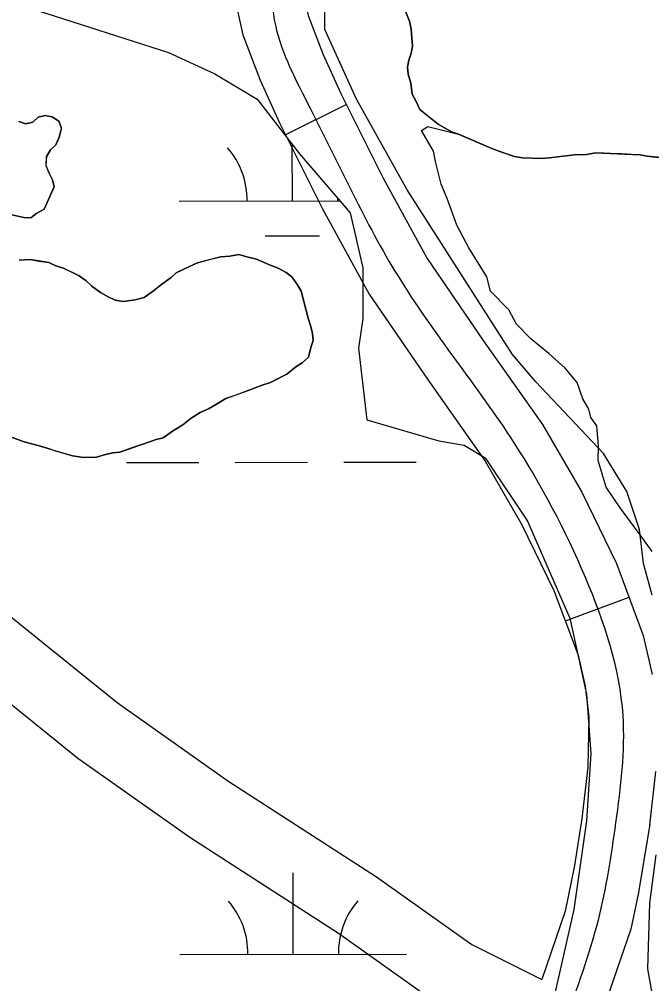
# Model space of a CAD drawing. Extents: x 3297753 to 3335611, y 652252 to 677623.
# Drawn here: x 3314129.5 to 3314408.7, y 671149.1 to 671575 of the extents above; entities that cross this region are included whole.
import ezdxf

# ---------------------------------------------------------------- set-up
doc = ezdxf.new("R2010")
doc.units = 0
for name, color, linetype in [('V-RIVR-EDGE', 7, 'Continuous'), ('V-ROAD-CNTR', 7, 'Continuous'), ('V-SITE-VEGE', 7, 'Continuous'), ('V-TOPO-SHOR', 7, 'Continuous'), ('V-WETL-SWMP', 7, 'Continuous')]:
    doc.layers.add(name, color=color, linetype=linetype)

msp = doc.modelspace()

# ---------------------------------------------------------------- linework, layer by layer
at = {"layer": 'V-RIVR-EDGE'}
msp.add_spline([(3319128.45, 669896.06), (3319102.43, 669879.07), (3319066.7, 669858.6), (3318998.74, 669821.54), (3318951.36, 669795.67), (3318909.43, 669773.67), (3318888.84, 669759.37), (3318855.44, 669738.9), (3318784.76, 669700.69), (3318721.46, 669664.78), (3318663.98, 669631.57), (3318611.56, 669602.22), (3318546.3, 669558.18), (3318510.56, 669535.77), (3318467.46, 669512.61), (3318428.61, 669485.17), (3318397.15, 669465.86), (3318376.19, 669455.05), (3318341.63, 669437.3), (3318289.99, 669414.16), (3318221.27, 669382.92), (3318160.71, 669354.37), (3318105.57, 669327.36), (3318072.18, 669313.09), (3318054.32, 669302.28), (3318037.62, 669291.07), (3318008.5, 669278.35), (3317934.74, 669245.57), (3317848.15, 669204.67), (3317778.28, 669175.76), (3317690.15, 669136.42), (3317626.88, 669112.54), (3317574.87, 669094.44), (3317522.09, 669077.89), (3317438.26, 669052.51), (3317361.81, 669030.2), (3317325.33, 669020.99), (3317282.65, 669010.62), (3317240.35, 669001.03), (3317194.96, 668994.94), (3317157.73, 668992.7), (3317125.14, 668988.91), (3317099.93, 668988.19), (3317080.17, 668991.73), (3317051.86, 668995.29), (3317007.27, 668998.12), (3316976.25, 668998.19), (3316933.98, 668997.13), (3316897.13, 668994.12), (3316852.89, 668984.15), (3316825.35, 668979.18), (3316789.64, 668968.41), (3316757.83, 668964.61), (3316689.18, 668960.9), (3316637.21, 668958.7), (3316609.3, 668962.26), (3316564.32, 668966.25), (3316521.67, 668969.46), (3316453.44, 668978.16), (3316408.47, 668983.7), (3316370.87, 668990.77), (3316339.49, 669003.65), (3316308.11, 669017.68), (3316175.59, 669059.12), (3316062.44, 669095.85), (3316008.96, 669111.11), (3315957.45, 669138.77), (3315917.58, 669168.73), (3315889.7, 669185.47), (3315866.09, 669203.76), (3315831.26, 669231.38), (3315800.66, 669249.29), (3315742.55, 669272.71), (3315665.47, 669308.96), (3315570.21, 669365.04), (3315493.16, 669416.03), (3315408.38, 669475.19), (3315304.61, 669540.98), (3315222.53, 669595.48), (3315155.14, 669631.71), (3315081.54, 669664.47), (3315028.85, 669686.32), (3315002.89, 669692.59), (3314990.87, 669694.17), (3314966.07, 669703.92), (3314940.51, 669718.34), (3314918.45, 669734.68), (3314896.78, 669755.67), (3314868.14, 669779.01), (3314813.17, 669818.32), (3314771.76, 669851.38), (3314741.97, 669877.83), (3314699.03, 669923.3), (3314661.54, 669973.42), (3314624.43, 670022.77), (3314598.52, 670050.36), (3314575.3, 670069.81), (3314546.64, 670087.72), (3314523.39, 670093.98), (3314495.48, 670098.32), (3314476.1, 670103.8), (3314467.97, 670107.69), (3314463.32, 670108.87), (3314460.6, 670106.16), (3314446.25, 670107.75), (3314437.35, 670115.53), (3314433.12, 670128.33), (3314431.99, 670143.07), (3314432.42, 670158.97), (3314428.94, 670163.63), (3314421.21, 670172.57), (3314382.1, 670199.43), (3314356.16, 670215), (3314336.41, 670225.14), (3314320.51, 670227.5), (3314307.71, 670227.15), (3314297.63, 670226.01), (3314289.49, 670228.74), (3314284.07, 670233.41), (3314263.58, 670256.34), (3314234.21, 670300.24), (3314210.27, 670339.85), (3314183.99, 670376.37), (3314159.64, 670409.39), (3314121.77, 670464.55), (3314083.9, 670521.65), (3314058.41, 670561.27), (3314047.57, 670571.38), (3314026.29, 670588.89), (3314010.8, 670599.78), (3314004.22, 670603.29), (3313993.75, 670604.48), (3313981.34, 670603.73), (3313978.63, 670604.9), (3313958.88, 670618.91), (3313934.12, 670640.69), (3313892.34, 670683.45), (3313876.5, 670708.7), (3313854.08, 670736.29), (3313826.22, 670759.24), (3313808.02, 670773.25), (3313806.48, 670777.9), (3313803.44, 670800.79), (3313791.12, 670838.05), (3313772.59, 670874.16), (3313744.75, 670904.87), (3313727.33, 670918.48), (3313708.73, 670925.12), (3313696.34, 670933.3), (3313689.78, 670944.95), (3313684.39, 670960.08), (3313677.07, 670978.72), (3313670.11, 670989.59), (3313656.96, 671002.42), (3313636.06, 671018.37), (3313615.56, 671042.86), (3313603.21, 671064.6), (3313592, 671080.53), (3313565.34, 671118.21), (3313548.73, 671146.95), (3313542.16, 671155.89), (3313529.39, 671167.94), (3313523.99, 671178.43), (3313524.03, 671193.94), (3313519.42, 671213.73), (3313509.42, 671244.78), (3313493.98, 671276.23), (3313469.64, 671310.8), (3313446.46, 671348.09), (3313425.21, 671380.72), (3313399.72, 671423.82), (3313367.28, 671477.81), (3313340.62, 671517.82), (3313310.86, 671556.67), (3313282.64, 671593.97), (3313261.37, 671615.74), (3313235.84, 671644.11), (3313221.55, 671667.81), (3313207.66, 671695.76), (3313192.19, 671714.41), (3313177.9, 671738.49), (3313162.86, 671770.72), (3313133.13, 671822.76), (3313095.7, 671899.25), (3313081.44, 671936.12), (3313064.47, 671974.56), (3313049.43, 672009.11), (3313032.42, 672030.87), (3313011.53, 672048.37), (3313009.99, 672053.42), (3313008.06, 672060.01), (3313006.13, 672063.51), (3312992.2, 672075.57), (3312979.83, 672090.33), (3312969.4, 672106.65), (3312960.16, 672133.82), (3312954.78, 672153.61), (3312938.56, 672181.96), (3312919.25, 672214.19), (3312906.53, 672244.47), (3312890.32, 672278.25), (3312865.61, 672319.03), (3312852.49, 672347.37), (3312845.16, 672364.45), (3312835.9, 672379.6), (3312824.29, 672390.49), (3312817.34, 672405.24), (3312803.06, 672430.1), (3312791.09, 672451.46), (3312777.55, 672467.39), (3312769.05, 672479.04), (3312760.17, 672496.52), (3312756.37, 672525.22), (3312752.93, 672545.01), (3312743.29, 672569.47), (3312730.94, 672593.93), (3312715.09, 672611.42), (3312711.23, 672618.41), (3312711.24, 672622.67), (3312712.03, 672630.04), (3312706.63, 672640.14), (3312695.41, 672653.74), (3312691.54, 672656.07), (3312691.14, 672649.87), (3312671.75, 672650.31), (3312659.34, 672651.5), (3312656.63, 672653.45), (3312655.86, 672655.78), (3312655.87, 672660.43), (3312657.43, 672663.92), (3312662.48, 672667.39), (3312665.97, 672667.77), (3312673.34, 672666.2), (3312685.35, 672662.68), (3312689.62, 672663.45), (3312690.79, 672666.55), (3312680.75, 672685.19), (3312674.19, 672698.39), (3312664.92, 672710.43), (3312661.46, 672722.85), (3312652.59, 672744.59), (3312642.56, 672764.78), (3312630.57, 672779.93), (3312620.16, 672802.45), (3312606.63, 672821.49), (3312599.68, 672834.69), (3312586.93, 672851.79), (3312575.75, 672877.02), (3312565.35, 672908.07), (3312555.31, 672925.55), (3312544.5, 672942.64), (3312535.26, 672972.13), (3312524.49, 673007.45), (3312515.25, 673033.46), (3312497.53, 673081.2), (3312492.13, 673094.79), (3312486.34, 673107.21), (3312471.64, 673121.21), (3312462.35, 673128.6), (3312455.8, 673144.9), (3312445.42, 673179.05), (3312425.74, 673220.21), (3312421.51, 673234.18), (3312420.76, 673246.2), (3312418.07, 673255.52), (3312403.05, 673297.05), (3312376.45, 673363.04), (3312353.73, 673425.15), (3312312.85, 673516.77), (3312308.21, 673522.99), (3312298.14, 673529.99), (3312295.83, 673533.88), (3312295.85, 673544.73), (3312295.12, 673561.41), (3312291.28, 673578.1), (3312279.73, 673610.7), (3312265.87, 673650.68), (3312259.71, 673670.47), (3312252.8, 673700.35), (3312246.26, 673718.98), (3312244.32, 673722.09), (3312239.68, 673724.43), (3312231.16, 673731.43), (3312227.69, 673739.58), (3312227.32, 673747.72), (3312225.82, 673765.18), (3312221.6, 673783.8), (3312215.06, 673806.7), (3312206.57, 673824.56), (3312195.79, 673854.84), (3312188.51, 673891.7), (3312185.84, 673909.15), (3312175.82, 673935.94), (3312163.09, 673960.4), (3312160, 673967.78), (3312160.04, 673981.35), (3312156.21, 674003.85), (3312152.77, 674023.64), (3312140.46, 674063.61), (3312122.78, 674126.09), (3312116.65, 674157.13), (3312105.91, 674205.24), (3312092.04, 674242.9), (3312078.92, 674267.36), (3312075.46, 674280.55), (3312073.94, 674291.42), (3312066.22, 674307.33), (3312063.91, 674314.71), (3312064.71, 674322.46), (3312065.11, 674329.05), (3312058.54, 674339.54), (3312053.53, 674350.02), (3312051.61, 674359.72), (3312049.32, 674374.47), (3312044.35, 674402.79), (3312044.36, 674407.44), (3312047.87, 674412.86), (3312049.43, 674416.35), (3312048.66, 674421.39), (3312045.18, 674426.44), (3312039.37, 674428.4), (3312032.48, 674462.93), (3312024.43, 674503.67), (3312017.91, 674530.05), (3312012.49, 674533.56), (3312009.01, 674538.61), (3312009.02, 674542.1), (3312012.13, 674544.42), (3312016.39, 674545.18), (3312017.96, 674549.83), (3312015.68, 674570.39), (3312009.91, 674590.18), (3312007.59, 674592.9), (3312003.33, 674595.24), (3311998.68, 674597.58), (3311999.85, 674600.68), (3312002.58, 674604.55), (3312002.98, 674610.75), (3311997.59, 674625.12), (3311996.83, 674634.04), (3311998.04, 674649.93), (3311996.9, 674660.41), (3311993.04, 674667.4), (3311982.99, 674679.44), (3311982.63, 674692.63), (3311982.3, 674714.74), (3311983.86, 674718.22), (3311981.19, 674735.29), (3311978.87, 674739.95), (3311972.69, 674751.6), (3311964.98, 674768.3), (3311960.36, 674783.43), (3311953.45, 674811.76), (3311951.57, 674835.81), (3311949.71, 674865.28), (3311946.65, 674884.29), (3311939.31, 674896.33), (3311937.78, 674903.71), (3311938.58, 674914.17), (3311938.22, 674925.42), (3311931.71, 674958.01), (3311920.93, 674990.23), (3311909.78, 675028.65), (3311896.69, 675065.91), (3311889.78, 675096.56), (3311885.56, 675114.41), (3311882.47, 675119.07), (3311872.01, 675124.14), (3311865.03, 675124.16), (3311859.2, 675119.13), (3311856.86, 675114.48), (3311856.85, 675109.44), (3311858.39, 675104.78), (3311869.62, 675098.94), (3311876.19, 675089.62), (3311876.19, 675087.68), (3311871.92, 675086.91), (3311863, 675086.93), (3311853.69, 675086.18), (3311849.41, 675081.54), (3311847.07, 675075.73), (3311847.06, 675072.24), (3311847.05, 675067.2), (3311849.75, 675059.43), (3311848.96, 675056.33), (3311844.3, 675053.63), (3311838.87, 675052.09), (3311833.83, 675052.1), (3311831.13, 675057.93), (3311827.66, 675068.79), (3311827.68, 675074.22), (3311826.91, 675076.16), (3311824.58, 675077.72), (3311819.54, 675077.73), (3311814.88, 675073.87), (3311809.84, 675072.72), (3311793.15, 675068.1), (3311785, 675068.12), (3311778.04, 675073.57), (3311775.72, 675079.39), (3311778.47, 675091.41), (3311781.6, 675104.2), (3311784.33, 675108.46), (3311789.38, 675112.32), (3311788.61, 675115.04), (3311783.57, 675116.99), (3311782.42, 675122.04), (3311782.43, 675125.91), (3311787.88, 675135.21), (3311787.51, 675139.09), (3311785.18, 675141.03), (3311771.6, 675136.41), (3311760.74, 675134.89), (3311735.92, 675134.17), (3311725.83, 675133.81), (3311723.51, 675134.59), (3311722.36, 675138.86), (3311722.39, 675153.6), (3311723.2, 675168.72), (3311725.94, 675175.69), (3311733.33, 675184.2), (3311735.67, 675190.79), (3311740.38, 675212.11)], degree=3, dxfattribs=at)
at = {"layer": 'V-ROAD-CNTR'}
for p, q in [((3314273.92, 671537.31), (3314247.08, 671523.91)), ((3314398.69, 671319.66), (3314370.59, 671309.17))]:
    msp.add_line(p, q, dxfattribs=at)
for points in [[(3314375.7, 671768.2), (3314368.94, 671762.17), (3314344.79, 671733.57), (3314321.78, 671702.48), (3314298.5, 671672.15), (3314275.85, 671641.98), (3314270.41, 671633.72), (3314263.6, 671620.12), (3314258.11, 671605.69), (3314256.04, 671597.97), (3314255.3, 671592.71), (3314255.34, 671584.47), (3314257.01, 671576.67), (3314263.48, 671559.64), (3314271.5, 671542.15), (3314290, 671505.1), (3314309.55, 671469.34), (3314334.33, 671433.14), (3314360.52, 671396.06), (3314377.83, 671366.09), (3314393.12, 671334.57), (3314404.97, 671302.83), (3314408.98, 671285.62)], [(3314224.29, 671586.23), (3314228.15, 671568.15), (3314235.8, 671548.05), (3314244.44, 671529.2), (3314263.41, 671491.21), (3314283.94, 671453.63), (3314309.7, 671416.01), (3314335.23, 671379.87), (3314351.31, 671352.02), (3314365.51, 671322.75), (3314376.19, 671294.15), (3314379.36, 671280.52), (3314380.93, 671266.72), (3314380.51, 671244.74), (3314377.9, 671222.09), (3314374.63, 671201.19), (3314370.55, 671181.12), (3314360.15, 671150.95)], [(3313783.92, 671568.35), (3313833.7, 671531.33), (3313922.87, 671476.87), (3313997.34, 671419.77), (3314046.93, 671374.71), (3314172.74, 671273.22)], [(3313763.9, 671545.85), (3313816.89, 671506.44), (3313905.87, 671452.1), (3313978.1, 671396.73), (3314025.53, 671353.62), (3314155.41, 671248.73)], [(3314172.74, 671273.22), (3314221.58, 671238.66), (3314287.29, 671196.28), (3314329.27, 671166.34), (3314360.15, 671150.95)], [(3314155.41, 671248.73), (3314204.77, 671213.8), (3314270.44, 671171.45), (3314313.77, 671140.55), (3314342.6, 671126.17), (3314348.93, 671121.71)], [(3314410.47, 671242.74), (3314407.74, 671219.01)], [(3314407.97, 671219.4), (3314402.68, 671188.6), (3314399.56, 671173.21), (3314387.32, 671137.72), (3314387.18, 671135.02)]]:
    msp.add_lwpolyline(points, dxfattribs=at)
msp.add_spline([(3314774.76, 673049.23), (3314783.1, 672998.02), (3314812.94, 672967.25), (3314854.09, 672941.43), (3314883.14, 672924.37), (3314937.38, 672893.38), (3315005.05, 672868.69), (3315061.75, 672838.39), (3315080.35, 672820.79), (3315110.5, 672767.32), (3315114.33, 672716.2), (3315104.53, 672693.97), (3315078.25, 672665.29), (3315053.41, 672651.47), (3315002.67, 672631.45), (3314963.56, 672617.39), (3314930.22, 672599.22), (3314905.12, 672552.23), (3314855.69, 672446.78), (3314832.4, 672398.46), (3314776.87, 672296.67), (3314733.79, 672223.55), (3314708.38, 672173.86), (3314684.26, 672117.21), (3314659.2, 672065.72), (3314623.78, 672003.01), (3314576.02, 671951.21), (3314504.63, 671900.88), (3314426.88, 671832.06), (3314358.16, 671772.65), (3314309.8, 671711.51), (3314263.58, 671650.62), (3314243.81, 671610.31), (3314242.58, 671572.41), (3314257.97, 671535.67), (3314296.74, 671461.48), (3314347.87, 671387.97), (3314379.32, 671328.66), (3314395.94, 671267.43), (3314392.77, 671220.07), (3314385.05, 671177.17), (3314355.16, 671087.64), (3314342.94, 671008.83), (3314327.47, 670864.57), (3314312.6, 670766.63), (3314302.49, 670640.63), (3314331.43, 670571.3), (3314383.85, 670479.81), (3314473.13, 670351.54), (3314569.76, 670218.84), (3314669.7, 670118.89), (3314731.61, 670046.93), (3314780.34, 670003.52)], degree=3, dxfattribs=at)
at = {"layer": 'V-SITE-VEGE'}
for points in [[(3314408.89, 671339.99), (3314403.59, 671347.3), (3314394.75, 671359.18), (3314388.58, 671368.3), (3314385.16, 671380.09), (3314385.25, 671386.41), (3314384.5, 671395.45), (3314381.85, 671399.1), (3314381, 671402.73), (3314378.37, 671407.28), (3314375.78, 671414.55), (3314370.46, 671420.95), (3314363.34, 671427.39), (3314355.32, 671433.83), (3314349.1, 671440.25), (3314345.6, 671446.63), (3314337.6, 671454.88), (3314335.9, 671461.23), (3314327.98, 671473.99), (3314322.72, 671484.01), (3314318.4, 671495.81), (3314315.79, 671502.17), (3314313.24, 671512.15), (3314312.41, 671516.67), (3314307.14, 671525.79), (3314309.88, 671527.55), (3314323.46, 671524.26)], [(3314323.46, 671524.26), (3314338.17, 671517.9), (3314342.07, 671516.42), (3314348.15, 671514.4), (3314351.65, 671513.81), (3314360.01, 671513.45), (3314363.55, 671513.75), (3314368.42, 671514.42), (3314374.62, 671515.04), (3314379.91, 671515.26), (3314383.91, 671515.97), (3314403.7, 671515.13), (3314406.76, 671514.56), (3314418.16, 671513.19)]]:
    msp.add_lwpolyline(points, dxfattribs=at)
at = {"layer": 'V-TOPO-SHOR'}
for points in [[(3314323.46, 671524.26), (3314320.41, 671525.27), (3314314.39, 671528.61), (3314309.7, 671532.33), (3314306.29, 671535.12), (3314304.68, 671538.71), (3314303.05, 671541.87), (3314302.38, 671546.74), (3314301.22, 671550.76), (3314300.92, 671553.85), (3314301.48, 671556.91), (3314302.5, 671559.96), (3314303.06, 671563.02), (3314302.77, 671566.55), (3314302.5, 671570.53), (3314301.77, 671574.09), (3314300.18, 671578.12)], [(3314129.37, 671529.84), (3314132.41, 671528.83), (3314135.53, 671529.58), (3314137.82, 671531.68), (3314140.94, 671532.43), (3314144, 671531.86), (3314147, 671529.97), (3314148.19, 671526.83), (3314147.15, 671522.91), (3314145.67, 671519.45), (3314143.38, 671517.34), (3314141.49, 671514.34), (3314141.32, 671510.38), (3314142.51, 671507.25), (3314144.14, 671504.09), (3314144.89, 671500.98), (3314140.5, 671491.03)], [(3314412.9, 671513.86), (3314406.76, 671514.56), (3314403.7, 671515.13), (3314399.75, 671515.3), (3314395.35, 671515.48), (3314390.51, 671515.69), (3314387.43, 671515.82), (3314383.91, 671515.97), (3314379.91, 671515.26), (3314374.62, 671515.04), (3314368.42, 671514.42), (3314363.55, 671513.74), (3314360.01, 671513.45), (3314355.61, 671513.64), (3314351.65, 671513.81), (3314348.15, 671514.4), (3314345.11, 671515.41), (3314342.07, 671516.42), (3314338.17, 671517.9), (3314334.71, 671519.37), (3314323.46, 671524.26)], [(3314140.5, 671491.03), (3314137.35, 671489.4), (3314134.62, 671487.31), (3314131.54, 671487.44), (3314126.3, 671488.55)], [(3314129.42, 671468.58), (3314134.27, 671468.82), (3314138.21, 671468.21), (3314142.6, 671467.59), (3314145.62, 671466.14), (3314149.1, 671465.11), (3314152.99, 671463.18), (3314156.01, 671461.73), (3314158.99, 671459.4), (3314161.54, 671457.09), (3314165.39, 671454.28), (3314168.83, 671452.37), (3314171.85, 671450.92), (3314175.35, 671450.33), (3314180.67, 671450.99), (3314184.68, 671452.14), (3314188.77, 671455.06), (3314192.42, 671457.98), (3314196.51, 671460.9), (3314198.8, 671463), (3314204.65, 671465.84), (3314208.25, 671467.45), (3314214.04, 671468.97), (3314218.49, 671470.1), (3314222.47, 671470.37), (3314226.47, 671471.08), (3314229.95, 671470.06), (3314234.31, 671468.99), (3314239.93, 671466.55), (3314243.83, 671465.06), (3314247.28, 671463.15), (3314249.84, 671461.28), (3314252.33, 671457.65)], [(3314252.33, 671457.65), (3314253.98, 671454.93), (3314257, 671442.91)], [(3314257, 671442.91), (3314258.17, 671439.34), (3314258.92, 671436.22), (3314259.23, 671433.12), (3314258.22, 671430.08), (3314257.15, 671425.72), (3314254.4, 671423.19), (3314251.69, 671421.54), (3314247.58, 671418.19), (3314243.53, 671416.16), (3314240.37, 671414.53), (3314236.8, 671413.36), (3314233.66, 671412.17), (3314230.53, 671410.98), (3314225.16, 671409.01), (3314220.68, 671407.44), (3314216.61, 671404.96), (3314213, 671402.92), (3314209.41, 671401.3), (3314205.34, 671398.83), (3314201.69, 671395.9), (3314197.16, 671393.01), (3314193.07, 671390.1), (3314189.95, 671389.35), (3314184.14, 671387.39), (3314179.67, 671385.82), (3314173.86, 671383.86), (3314170.76, 671383.55), (3314167.65, 671382.8), (3314163.63, 671381.65), (3314157.9, 671381.46), (3314153.07, 671382.1), (3314146.11, 671384.16), (3314141.33, 671385.68), (3314137.85, 671386.71), (3314131.75, 671388.29), (3314125.24, 671390.77)]]:
    msp.add_lwpolyline(points, dxfattribs=at)
at = {"layer": 'V-WETL-SWMP'}
for p, q in [((3314250.09, 671494.76), (3314250.07, 671519.57)), ((3314200.09, 671494.7), (3314270.96, 671494.78)), ((3314238.11, 671479.31), (3314262.11, 671479.34)), ((3314176.8, 671379.25), (3314208.8, 671379.28)), ((3314224.8, 671379.3), (3314256.8, 671379.33)), ((3314272.8, 671379.35), (3314304.8, 671379.38)), ((3314250.43, 671162.08), (3314250.39, 671198.08)), ((3314200.43, 671162.03), (3314300.43, 671162.13))]:
    msp.add_line(p, q, dxfattribs=at)
for points in [[(3314408.87, 671320.68), (3314405.14, 671334.66), (3314403.27, 671349.58), (3314397.68, 671366.36), (3314387.42, 671383.14), (3314357.59, 671414.83), (3314347.34, 671426.95), (3314300.73, 671499.66), (3314278.36, 671539.74), (3314264.38, 671570.51), (3314264.38, 671597.54), (3314272.77, 671618.98), (3314295.14, 671640.42), (3314329.63, 671688.9), (3314356.66, 671716.86), (3314381.83, 671715), (3314393.95, 671703.81), (3314413.53, 671683.3)], [(3314102.17, 671599.41), (3314132, 671582.62), (3314137.6, 671578.9), (3314195.39, 671560.25), (3314215.9, 671550.93), (3314234.54, 671539.74), (3314253.19, 671515.51), (3314275.56, 671489.41), (3314281.15, 671465.17), (3314281.15, 671442.8), (3314279.29, 671429.75), (3314283.02, 671398.05), (3314314.71, 671388.73), (3314325.9, 671386.86), (3314335.22, 671381.27), (3314353.87, 671353.31), (3314372.51, 671310.43), (3314379.97, 671276.87), (3314381.83, 671250.76), (3314379.97, 671220.93), (3314374.37, 671181.78), (3314361.32, 671123.99)], [(3314300.18, 671578.12), (3314301.77, 671574.09), (3314302.5, 671570.53), (3314303.06, 671563.02), (3314302.5, 671559.95), (3314301.48, 671556.91), (3314300.91, 671553.85), (3314301.22, 671550.76), (3314302.38, 671546.74), (3314303.05, 671541.86), (3314304.68, 671538.71), (3314306.29, 671535.12), (3314314.39, 671528.61), (3314320.41, 671525.27), (3314323.46, 671524.26), (3314338.17, 671517.91), (3314342.07, 671516.42), (3314348.15, 671514.4), (3314351.65, 671513.81), (3314360.01, 671513.45), (3314363.55, 671513.74), (3314368.42, 671514.42), (3314374.62, 671515.04), (3314379.92, 671515.26), (3314383.91, 671515.97), (3314403.7, 671515.13), (3314406.76, 671514.56), (3314418.16, 671513.19)], [(3314126.3, 671488.55), (3314131.54, 671487.44), (3314134.62, 671487.31), (3314137.35, 671489.4), (3314140.5, 671491.03), (3314144.89, 671500.98), (3314144.14, 671504.09), (3314142.51, 671507.25), (3314141.33, 671510.38), (3314141.49, 671514.34), (3314143.38, 671517.34), (3314145.68, 671519.45), (3314147.14, 671522.91), (3314148.19, 671526.83), (3314147, 671529.97), (3314144, 671531.86), (3314140.94, 671532.43), (3314137.82, 671531.68), (3314135.53, 671529.58), (3314132.41, 671528.83), (3314129.37, 671529.83)], [(3314125.24, 671390.77), (3314131.75, 671388.29), (3314137.85, 671386.71), (3314153.07, 671382.1), (3314157.89, 671381.45), (3314163.63, 671381.65), (3314167.65, 671382.8), (3314170.76, 671383.55), (3314173.86, 671383.86), (3314189.95, 671389.35), (3314193.07, 671390.1), (3314197.16, 671393.01), (3314201.69, 671395.9), (3314205.34, 671398.83), (3314209.41, 671401.3), (3314213, 671402.91), (3314216.61, 671404.96), (3314220.68, 671407.44), (3314230.53, 671410.98), (3314236.8, 671413.36), (3314240.37, 671414.53), (3314247.58, 671418.19), (3314251.69, 671421.54), (3314254.4, 671423.19), (3314257.15, 671425.72), (3314258.22, 671430.08), (3314259.23, 671433.12), (3314258.92, 671436.22), (3314258.17, 671439.34), (3314257, 671442.91), (3314253.98, 671454.94), (3314252.33, 671457.65), (3314249.84, 671461.28), (3314247.28, 671463.15), (3314243.83, 671465.06), (3314239.93, 671466.55), (3314234.31, 671468.99), (3314229.95, 671470.05), (3314226.46, 671471.08), (3314222.47, 671470.37), (3314218.49, 671470.1), (3314208.25, 671467.45), (3314204.65, 671465.84), (3314198.8, 671463), (3314196.51, 671460.9), (3314192.42, 671457.98), (3314188.77, 671455.06), (3314184.68, 671452.14), (3314180.67, 671450.99), (3314175.35, 671450.33), (3314171.85, 671450.92), (3314168.83, 671452.37), (3314165.39, 671454.28), (3314161.54, 671457.09), (3314158.99, 671459.4), (3314156.01, 671461.73), (3314149.1, 671465.11), (3314145.62, 671466.14), (3314142.6, 671467.59), (3314134.28, 671468.82), (3314129.42, 671468.58)], [(3314409.8, 671139.83), (3314407, 671155.68), (3314407.93, 671184.58), (3314410.73, 671206.02)]]:
    msp.add_lwpolyline(points, dxfattribs=at)
for centre, start, end in [((3314194.85, 671495.17), 359.2865, 40.8301), ((3314305.33, 671495.29), 179.1845, 180.8301), ((3314195.19, 671162.5), 359.2865, 40.8301), ((3314305.67, 671162.61), 139.2865, 180.8301)]:
    msp.add_arc(centre, 35.25, start, end, dxfattribs=at)

doc.saveas('drawing.dxf')
